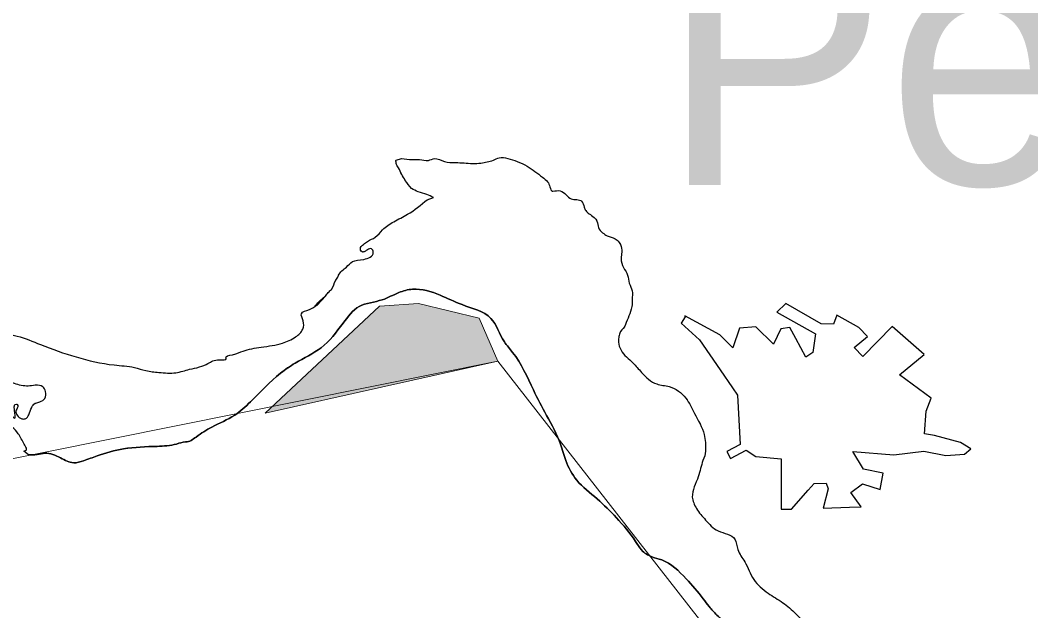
# Model space of a CAD drawing. Extents: x 553962 to 842807, y 8883888 to 9032388.
# Drawn here: x 816497 to 818490, y 9007219 to 9008384 of the extents above; entities that cross this region are included whole.
import ezdxf

# ---------------------------------------------------------------- set-up
doc = ezdxf.new("R2010")
doc.units = 0
doc.header["$LTSCALE"] = 200
doc.layers.add('1', color=7, linetype='Continuous', lineweight=13)

msp = doc.modelspace()

# ---------------------------------------------------------------- hatches: boundary and pattern name
at = {"layer": '1'}
msp.add_hatch(color=256, dxfattribs=at).paths.add_polyline_path([(816979.7, 9007608.6), (817205.5, 9007820.1), (817282.3, 9007824.8), (817402.4, 9007796), (817438.8, 9007711.6)])

# ---------------------------------------------------------------- linework, layer by layer
at = {"layer": '1', "lineweight": 25}
for p, q in [((817238.1, 9008107.5), (817248.8, 9008110.9)), ((817238.1, 9008107.5), (817248.8, 9008110.9)), ((817299.4, 9008029.7), (817312.1, 9008033.8)), ((817299.4, 9008029.7), (817312.1, 9008033.8)), ((817082.2, 9007822), (817099.2, 9007839.6)), ((817082.2, 9007822), (817099.2, 9007839.6)), ((816512.9, 9007526.5), (816503.5, 9007533.7)), ((816512.9, 9007526.5), (816503.5, 9007533.7))]:
    msp.add_line(p, q, dxfattribs=at)
at = {"layer": '1'}
for p, q in [((817248.8, 9008110.9), (817238.1, 9008107.5)), ((817312.1, 9008033.8), (817299.4, 9008029.7)), ((817099.2, 9007839.6), (817082.2, 9007822))]:
    msp.add_line(p, q, dxfattribs=at)
msp.add_lwpolyline([(809283.2, 9010622.1), (810755.7, 9009574), (812324.5, 9009170.9), (812979.5, 9007953.8), (814523.5, 9007111.2), (815922.9, 9006223.9), (816553.3, 9005908.6), (817143.7, 9005004.7), (819048.9, 9004120.4), (819442.8, 9004601), (818453.2, 9005773.7), (818059.3, 9005985.2), (817893.5, 9006360.4), (817953.6, 9007052.1), (817438.8, 9007711.6), (816421.2, 9007507), (814298.1, 9008867.1), (813458.2, 9010635.2)], dxfattribs=at)
msp.add_lwpolyline([(816979.7, 9007608.6), (817205.5, 9007820.1), (817282.3, 9007824.8), (817402.4, 9007796), (817438.8, 9007711.6)], close=True, dxfattribs=at)
at = {"layer": '1', "lineweight": 25}
for points in [[(818280.1, 9007724.5), (818216.7, 9007780), (818159, 9007720.9), (818142.1, 9007738.5), (818168.2, 9007760.3), (818151.3, 9007777.9), (818107.7, 9007801.8), (818101.3, 9007784.3), (818076.7, 9007785), (818007, 9007825.1), (817989.4, 9007808.2), (818065.4, 9007765.3), (818060.5, 9007728.7), (818046.4, 9007719.5), (818026.7, 9007756.1), (818014.8, 9007777.9), (817997.2, 9007775.1), (817983.1, 9007744.9), (817947.9, 9007779.3), (817915.6, 9007776.5), (817902.9, 9007737.8), (817876.9, 9007763.2), (817807.9, 9007800.5), (817808.6, 9007799)], [(817808.6, 9007799), (817800.9, 9007786.4), (817836.8, 9007753.3), (817857.2, 9007723.8), (817877.6, 9007694.2), (817902.1, 9007658.6), (817912, 9007644.3), (817917, 9007547.1), (817890.9, 9007533.1), (817898.3, 9007519.4), (817929, 9007536), (817947.9, 9007523.2), (817997.9, 9007519), (817997.9, 9007419.8), (818018.3, 9007419.8), (818051.4, 9007457.1), (818063.3, 9007470.5), (818086.6, 9007471.1), (818090.8, 9007459.9), (818080.9, 9007421.9), (818133, 9007423.3), (818155.5, 9007424), (818135.1, 9007452.8), (818158.3, 9007469.7), (818193.5, 9007458.5), (818199.1, 9007490.8), (818160.4, 9007498.6), (818139.3, 9007533.1), (818220.2, 9007526.7), (818279.3, 9007533.8), (818323, 9007525.3), (818359.6, 9007528.1), (818372.2, 9007538.7), (818351.8, 9007551.3), (818300.5, 9007564.7), (818280.8, 9007568.2), (818284.3, 9007612.6), (818294.1, 9007638.6), (818231.5, 9007684.3), (818280.1, 9007724.5)]]:
    msp.add_lwpolyline(points, dxfattribs=at)
for points in [[(817248.8, 9008110.9), (817269.7, 9008108.8), (817284.5, 9008108.8), (817301.9, 9008107.3), (817314.1, 9008110.9), (817333.5, 9008104.8), (817355.5, 9008102.8), (817389.1, 9008101.2), (817405.5, 9008101.8), (817430.1, 9008107.5)], [(817248.8, 9008110.9), (817269.7, 9008108.8), (817284.5, 9008108.8), (817301.9, 9008107.3), (817314.1, 9008110.9), (817333.5, 9008104.8), (817355.5, 9008102.8), (817389.1, 9008101.2), (817405.5, 9008101.8), (817430.1, 9008107.5)], [(817430.1, 9008107.5), (817441.6, 9008112.2), (817458.5, 9008111.2), (817476.9, 9008105.1), (817496.8, 9008095.9), (817512.2, 9008085.3), (817527, 9008074.1), (817537.2, 9008065), (817541.8, 9008054.8), (817547, 9008046.7), (817547.5, 9008046.7), (817561.8, 9008047.2), (817574.1, 9008039.1), (817583.8, 9008031.5), (817604.3, 9008026.9), (817609.4, 9008014.7), (817612.4, 9008008.6), (817619.1, 9008002), (817628.8, 9007994.9), (817634.4, 9007987.3), (817637.5, 9007974.6), (817645.7, 9007964.4), (817654.4, 9007958.8), (817670.2, 9007952.8), (817678.4, 9007945.6), (817681, 9007941.1), (817683.5, 9007926.3), (817682, 9007914.2), (817687.1, 9007895.9), (817694.8, 9007881.2), (817698.4, 9007864.9), (817704, 9007850.2), (817704, 9007832.9), (817704, 9007825.3), (817702, 9007813.6), (817695.8, 9007796.4), (817689, 9007779)], [(817430.1, 9008107.5), (817441.6, 9008112.2), (817458.5, 9008111.2), (817476.9, 9008105.1), (817496.8, 9008095.9), (817512.2, 9008085.3), (817527, 9008074.1), (817537.2, 9008065), (817541.8, 9008054.8), (817547, 9008046.7), (817547.5, 9008046.7), (817561.8, 9008047.2), (817574.1, 9008039.1), (817583.8, 9008031.5), (817604.3, 9008026.9), (817609.4, 9008014.7), (817612.4, 9008008.6), (817619.1, 9008002), (817628.8, 9007994.9), (817634.4, 9007987.3), (817637.5, 9007974.6), (817645.7, 9007964.4), (817654.4, 9007958.8), (817670.2, 9007952.8), (817678.4, 9007945.6), (817681, 9007941.1), (817683.5, 9007926.3), (817682, 9007914.2), (817687.1, 9007895.9), (817694.8, 9007881.2), (817698.4, 9007864.9), (817704, 9007850.2), (817704, 9007832.9), (817704, 9007825.3), (817702, 9007813.6), (817695.8, 9007796.4), (817689, 9007779)], [(817312.1, 9008033.8), (817298.8, 9008039.9), (817282, 9008045.5), (817268.7, 9008052.1), (817256.4, 9008067.8), (817249.3, 9008079.4), (817243.2, 9008092.6), (817238.6, 9008101.2), (817238.1, 9008104.3), (817237.6, 9008106.3), (817238.1, 9008107.5)], [(817312.1, 9008033.8), (817298.8, 9008039.9), (817282, 9008045.5), (817268.7, 9008052.1), (817256.4, 9008067.8), (817249.3, 9008079.4), (817243.2, 9008092.6), (817238.6, 9008101.2), (817238.1, 9008104.3), (817237.6, 9008106.3), (817238.1, 9008107.5)], [(817099.2, 9007839.6), (817104.3, 9007846.7), (817110.5, 9007852.8), (817119.1, 9007871.1), (817124.2, 9007879.2), (817124.8, 9007880.7), (817140.1, 9007896.9), (817152.3, 9007907.6), (817174.3, 9007912.1), (817193.2, 9007925.8), (817189.6, 9007932.9), (817181.9, 9007930.9), (817176.8, 9007927.8), (817171.2, 9007926.8), (817168.1, 9007935.5), (817173.8, 9007941.5), (817181.9, 9007947.6), (817197.2, 9007955.7), (817211.5, 9007970.4), (817233.5, 9007986.2), (817261, 9008000.9), (817299.4, 9008029.7)], [(817099.2, 9007839.6), (817104.3, 9007846.7), (817110.5, 9007852.8), (817119.1, 9007871.1), (817124.2, 9007879.2), (817124.8, 9007880.7), (817140.1, 9007896.9), (817152.3, 9007907.6), (817174.3, 9007912.1), (817193.2, 9007925.8), (817189.6, 9007932.9), (817181.9, 9007930.9), (817176.8, 9007927.8), (817171.2, 9007926.8), (817168.1, 9007935.5), (817173.8, 9007941.5), (817181.9, 9007947.6), (817197.2, 9007955.7), (817211.5, 9007970.4), (817233.5, 9007986.2), (817261, 9008000.9), (817299.4, 9008029.7)], [(816503.5, 9007533.7), (816509, 9007536.9), (816507, 9007543.5), (816504.4, 9007548.1), (816492.7, 9007568.4), (816466.6, 9007598.3), (816456.9, 9007621.7), (816466.1, 9007618.1), (816475.3, 9007610.5), (816486, 9007599.3), (816486, 9007608.5), (816489.1, 9007626.8), (816490.6, 9007626.2), (816491.6, 9007621.2), (816488.1, 9007613), (816490.6, 9007604.9), (816499.8, 9007597.8), (816506.5, 9007597.8), (816513.6, 9007605.9), (816519.3, 9007620.2), (816525.4, 9007627.8), (816527.5, 9007628.8), (816535.1, 9007631.3), (816545.4, 9007637.9), (816546.4, 9007651.6), (816541.3, 9007660.8), (816526.4, 9007663.8), (816512.1, 9007662.3), (816485.5, 9007667.4), (816427.7, 9007695.3), (816365.8, 9007722.7), (816342.8, 9007729.3), (816311.6, 9007748.6), (816245.1, 9007787.7), (816178.1, 9007827.3), (816113.1, 9007876.1), (816062.9, 9007920.3)], [(816503.5, 9007533.7), (816509, 9007536.9), (816507, 9007543.5), (816504.4, 9007548.1), (816492.7, 9007568.4), (816466.6, 9007598.3), (816456.9, 9007621.7), (816466.1, 9007618.1), (816475.3, 9007610.5), (816486, 9007599.3), (816486, 9007608.5), (816489.1, 9007626.8), (816490.6, 9007626.2), (816491.6, 9007621.2), (816488.1, 9007613), (816490.6, 9007604.9), (816499.8, 9007597.8), (816506.5, 9007597.8), (816513.6, 9007605.9), (816519.3, 9007620.2), (816525.4, 9007627.8), (816527.5, 9007628.8), (816535.1, 9007631.3), (816545.4, 9007637.9), (816546.4, 9007651.6), (816541.3, 9007660.8), (816526.4, 9007663.8), (816512.1, 9007662.3), (816485.5, 9007667.4), (816427.7, 9007695.3), (816365.8, 9007722.7), (816342.8, 9007729.3), (816311.6, 9007748.6), (816245.1, 9007787.7), (816178.1, 9007827.3), (816113.1, 9007876.1), (816062.9, 9007920.3)], [(816320.3, 9007913.2), (816346.9, 9007884.2), (816365.8, 9007858.8), (816380.1, 9007833.4), (816391.4, 9007812.1), (816403.7, 9007793.8), (816428.2, 9007776), (816490.6, 9007760.8), (816536.7, 9007744.1), (816606.7, 9007719.7), (816681.9, 9007703.9), (816721.8, 9007698.9), (816744.3, 9007692.8), (816770.4, 9007689.1)], [(816320.3, 9007913.2), (816346.9, 9007884.2), (816365.8, 9007858.8), (816380.1, 9007833.4), (816391.4, 9007812.1), (816403.7, 9007793.8), (816428.2, 9007776), (816490.6, 9007760.8), (816536.7, 9007744.1), (816606.7, 9007719.7), (816681.9, 9007703.9), (816721.8, 9007698.9), (816744.3, 9007692.8), (816770.4, 9007689.1)], [(816512.9, 9007526.5), (816530, 9007527.2), (816545.4, 9007529.8), (816576.1, 9007520.6), (816602.1, 9007511), (816621.6, 9007515.1), (816648.2, 9007524.7), (816700.4, 9007538.4), (816766.9, 9007543.5), (816805.2, 9007548.1), (816822.6, 9007552.1), (816823.1, 9007552.1), (816843.6, 9007561.8), (816874.8, 9007581.6), (816919.8, 9007604.9), (816951, 9007631.3), (817010.4, 9007687.7), (817039, 9007707.5), (817090.2, 9007738), (817133.6, 9007786.2), (817165.3, 9007819.2), (817210.9, 9007832.4), (817243.6, 9007846.6), (817270.7, 9007853.2), (817325, 9007841.5), (817368.4, 9007822.8), (817425.2, 9007795.8), (817451.8, 9007749.6), (817468.2, 9007728.8), (817509.1, 9007654.7), (817535.2, 9007604.4), (817562.8, 9007547.5), (817573.1, 9007515.6), (817594.5, 9007477), (817635, 9007439.9), (817672.8, 9007402.8), (817710.7, 9007356.1), (817722.4, 9007339.3), (817742.9, 9007325.6), (817762.3, 9007319.6), (817810.4, 9007282.5), (817844.2, 9007242.9), (817855.9, 9007227.6), (817871.3, 9007210.9), (817897.9, 9007189.6), (817916.3, 9007181.9), (817933.2, 9007176.3), (817953.1, 9007161.1), (817966.4, 9007104.2), (817960.8, 9007072.8), (817959.8, 9007039.2), (817977.7, 9007021.5), (818000.2, 9007015.9), (818015.6, 9007008.3), (818017.1, 9006956), (818004.3, 9006913.8), (818014, 9006891), (818041.1, 9006865.6), (818032.4, 9006823.9), (818011.4, 9006781.8), (817998.7, 9006739.2), (818019.6, 9006711.7), (818000.2, 9006686.3), (817996.1, 9006677.2), (817973.6, 9006639.1), (817951.6, 9006596), (817933.2, 9006538.1), (817928.1, 9006496.4), (817927.6, 9006477.1), (817924.5, 9006451.2), (817921.9, 9006427.9), (817936.2, 9006381.7), (817949, 9006346.1), (817962.8, 9006313.6), (817980.2, 9006274.5), (817999.2, 9006226.3), (818008.4, 9006183.1), (818017.1, 9006141), (818042.1, 9006089.2), (818061.1, 9006052.1), (818081, 9006019.1)], [(816512.9, 9007526.5), (816530, 9007527.2), (816545.4, 9007529.8), (816576.1, 9007520.6), (816602.1, 9007511), (816621.6, 9007515.1), (816648.2, 9007524.7), (816700.4, 9007538.4), (816766.9, 9007543.5), (816805.2, 9007548.1), (816822.6, 9007552.1), (816823.1, 9007552.1), (816843.6, 9007561.8), (816874.8, 9007581.6), (816919.8, 9007604.9), (816951, 9007631.3), (817010.4, 9007687.7), (817039, 9007707.5), (817090.2, 9007738), (817133.6, 9007786.2), (817165.3, 9007819.2), (817210.9, 9007832.4), (817243.6, 9007846.6), (817270.7, 9007853.2), (817325, 9007841.5), (817368.4, 9007822.8), (817425.2, 9007795.8), (817451.8, 9007749.6), (817468.2, 9007728.8), (817509.1, 9007654.7), (817535.2, 9007604.4), (817562.8, 9007547.5), (817573.1, 9007515.6), (817594.5, 9007477), (817635, 9007439.9), (817672.8, 9007402.8), (817710.7, 9007356.1), (817722.4, 9007339.3), (817742.9, 9007325.6), (817762.3, 9007319.6), (817810.4, 9007282.5), (817844.2, 9007242.9), (817855.9, 9007227.6), (817871.3, 9007210.9), (817897.9, 9007189.6), (817916.3, 9007181.9), (817933.2, 9007176.3), (817953.1, 9007161.1), (817966.4, 9007104.2), (817960.8, 9007072.8), (817959.8, 9007039.2), (817977.7, 9007021.5), (818000.2, 9007015.9), (818015.6, 9007008.3), (818017.1, 9006956), (818004.3, 9006913.8), (818014, 9006891), (818041.1, 9006865.6), (818032.4, 9006823.9), (818011.4, 9006781.8), (817998.7, 9006739.2), (818019.6, 9006711.7), (818000.2, 9006686.3), (817996.1, 9006677.2), (817973.6, 9006639.1), (817951.6, 9006596), (817933.2, 9006538.1), (817928.1, 9006496.4), (817927.6, 9006477.1), (817924.5, 9006451.2), (817921.9, 9006427.9), (817936.2, 9006381.7), (817949, 9006346.1), (817962.8, 9006313.6), (817980.2, 9006274.5), (817999.2, 9006226.3), (818008.4, 9006183.1), (818017.1, 9006141), (818042.1, 9006089.2), (818061.1, 9006052.1), (818081, 9006019.1)], [(818081, 9006019.1), (818061.1, 9006052.1), (818042.1, 9006089.2), (818017.1, 9006141), (818008.4, 9006183.1), (817999.2, 9006226.3), (817980.2, 9006274.5), (817962.8, 9006313.6), (817949, 9006346.1), (817936.2, 9006381.7), (817921.9, 9006427.9), (817924.5, 9006451.2), (817927.6, 9006477.1), (817928.1, 9006496.4), (817933.2, 9006538.1), (817951.6, 9006596), (817973.6, 9006639.1), (817996.1, 9006677.2), (818000.2, 9006686.3), (818019.6, 9006711.7), (817998.7, 9006739.2), (818011.4, 9006781.8), (818032.4, 9006823.9), (818041.1, 9006865.6), (818014, 9006891), (818004.3, 9006913.8), (818017.1, 9006956), (818015.6, 9007008.3), (818000.2, 9007015.9), (817977.7, 9007021.5), (817959.8, 9007039.2), (817960.8, 9007072.8), (817966.4, 9007104.2), (817953.1, 9007161.1), (817933.2, 9007176.3), (817916.3, 9007181.9), (817897.9, 9007189.6), (817871.3, 9007210.9), (817855.9, 9007227.6), (817844.2, 9007242.9), (817810.4, 9007282.5), (817762.3, 9007319.6), (817742.9, 9007325.6), (817722.4, 9007339.3), (817710.7, 9007356.1), (817672.8, 9007402.8), (817635, 9007439.9), (817594.5, 9007477), (817573.1, 9007515.6), (817562.8, 9007547.5), (817535.2, 9007604.4), (817509.1, 9007654.7), (817468.2, 9007728.8), (817451.8, 9007749.6), (817425.2, 9007795.8), (817368.4, 9007822.8), (817325, 9007841.5), (817270.7, 9007853.2), (817243.6, 9007846.6), (817210.9, 9007832.4), (817165.3, 9007819.2), (817133.6, 9007786.2), (817090.2, 9007738), (817039, 9007707.5), (817010.3, 9007687.7), (816951, 9007631.3), (816919.8, 9007604.9), (816874.8, 9007581.6), (816843.6, 9007561.8), (816823.1, 9007552.1), (816822.6, 9007552.1), (816805.2, 9007548.1), (816766.9, 9007543.5), (816700.3, 9007538.4), (816648.2, 9007524.7), (816621.6, 9007515.1), (816602.1, 9007511), (816576.1, 9007520.6), (816545.4, 9007529.8), (816530, 9007527.2), (816512.9, 9007526.5)], [(818081, 9006019.1), (818061.1, 9006052.1), (818042.1, 9006089.2), (818017.1, 9006141), (818008.4, 9006183.1), (817999.2, 9006226.3), (817980.2, 9006274.5), (817962.8, 9006313.6), (817949, 9006346.1), (817936.2, 9006381.7), (817921.9, 9006427.9), (817924.5, 9006451.2), (817927.6, 9006477.1), (817928.1, 9006496.4), (817933.2, 9006538.1), (817951.6, 9006596), (817973.6, 9006639.1), (817996.1, 9006677.2), (818000.2, 9006686.3), (818019.6, 9006711.7), (817998.7, 9006739.2), (818011.4, 9006781.8), (818032.4, 9006823.9), (818041.1, 9006865.6), (818014, 9006891), (818004.3, 9006913.8), (818017.1, 9006956), (818015.6, 9007008.3), (818000.2, 9007015.9), (817977.7, 9007021.5), (817959.8, 9007039.2), (817960.8, 9007072.8), (817966.4, 9007104.2), (817953.1, 9007161.1), (817933.2, 9007176.3), (817916.3, 9007181.9), (817897.9, 9007189.6), (817871.3, 9007210.9), (817855.9, 9007227.6), (817844.2, 9007242.9), (817810.4, 9007282.5), (817762.3, 9007319.6), (817742.9, 9007325.6), (817722.4, 9007339.3), (817710.7, 9007356.1), (817672.8, 9007402.8), (817635, 9007439.9), (817594.5, 9007477), (817573.1, 9007515.6), (817562.8, 9007547.5), (817535.2, 9007604.4), (817509.1, 9007654.7), (817468.2, 9007728.8), (817451.8, 9007749.6), (817425.2, 9007795.8), (817368.4, 9007822.8), (817325, 9007841.5), (817270.7, 9007853.2), (817243.6, 9007846.6), (817210.9, 9007832.4), (817165.3, 9007819.2), (817133.6, 9007786.2), (817090.2, 9007738), (817039, 9007707.5), (817010.3, 9007687.7), (816951, 9007631.3), (816919.8, 9007604.9), (816874.8, 9007581.6), (816843.6, 9007561.8), (816823.1, 9007552.1), (816822.6, 9007552.1), (816805.2, 9007548.1), (816766.9, 9007543.5), (816700.3, 9007538.4), (816648.2, 9007524.7), (816621.6, 9007515.1), (816602.1, 9007511), (816576.1, 9007520.6), (816545.4, 9007529.8), (816530, 9007527.2), (816512.9, 9007526.5)], [(817078.4, 9007819.8), (817093.6, 9007835.6), (817099.2, 9007839.6)], [(817078.4, 9007819.8), (817093.6, 9007835.6), (817099.2, 9007839.6)], [(816770.4, 9007689.1), (816803.7, 9007688.7), (816830.8, 9007695.3), (816850.2, 9007699.9), (816867.1, 9007707), (816889.6, 9007714.1), (816902.9, 9007716.6), (816902.4, 9007717.6), (816915.2, 9007724.2), (816936.7, 9007731.4), (816972, 9007739), (817014.4, 9007747.1), (817040, 9007759.3), (817054.3, 9007774.5), (817054.8, 9007790.8), (817051.3, 9007805), (817067.1, 9007813.1), (817082.2, 9007822)], [(816770.4, 9007689.1), (816803.7, 9007688.7), (816830.8, 9007695.3), (816850.2, 9007699.9), (816867.1, 9007707), (816889.6, 9007714.1), (816902.9, 9007716.6), (816902.4, 9007717.6), (816915.2, 9007724.2), (816936.7, 9007731.4), (816972, 9007739), (817014.4, 9007747.1), (817040, 9007759.3), (817054.3, 9007774.5), (817054.8, 9007790.8), (817051.3, 9007805), (817067.1, 9007813.1), (817082.2, 9007822)], [(817689, 9007779), (817679.5, 9007766.4), (817677.4, 9007757.8), (817676.9, 9007749.1), (817682, 9007732.9), (817705.5, 9007708), (817722.4, 9007689.2), (817752.6, 9007666.4), (817777.2, 9007661.3), (817809.9, 9007638.4), (817826.8, 9007608.5), (817846.2, 9007566.8), (817848.8, 9007534.8), (817848.8, 9007534.3), (817843.7, 9007515.6), (817834.5, 9007483.6), (817822.7, 9007443.5), (817830.9, 9007421.1), (817848.8, 9007398.2), (817873.8, 9007376.9), (817906.6, 9007360.7), (817912.7, 9007339.8), (817926, 9007316), (817943.9, 9007281), (817972.1, 9007254), (818001.2, 9007235.2), (818026.8, 9007213.4), (818047.1, 9007192.7)], [(817689, 9007779), (817679.5, 9007766.4), (817677.4, 9007757.8), (817676.9, 9007749.1), (817682, 9007732.9), (817705.5, 9007708), (817722.4, 9007689.2), (817752.6, 9007666.4), (817777.2, 9007661.3), (817809.9, 9007638.4), (817826.8, 9007608.5), (817846.2, 9007566.8), (817848.8, 9007534.8), (817848.8, 9007534.3), (817843.7, 9007515.6), (817834.5, 9007483.6), (817822.7, 9007443.5), (817830.9, 9007421.1), (817848.8, 9007398.2), (817873.8, 9007376.9), (817906.6, 9007360.7), (817912.7, 9007339.8), (817926, 9007316), (817943.9, 9007281), (817972.1, 9007254), (818001.2, 9007235.2), (818026.8, 9007213.4), (818047.1, 9007192.7)]]:
    msp.add_spline(points, degree=3, dxfattribs=at)
at = {"layer": '1'}
for points in [[(817430.1, 9008107.5), (817405.5, 9008101.8), (817389.1, 9008101.2), (817355.5, 9008102.8), (817333.5, 9008104.8), (817314.1, 9008110.9), (817301.9, 9008107.3), (817284.5, 9008108.8), (817269.7, 9008108.8), (817248.8, 9008110.9)], [(817689, 9007779), (817695.8, 9007796.4), (817702, 9007813.6), (817704, 9007825.3), (817704, 9007832.9), (817704, 9007850.2), (817698.4, 9007864.9), (817694.8, 9007881.2), (817687.1, 9007895.9), (817682, 9007914.2), (817683.5, 9007926.3), (817681, 9007941.1), (817678.4, 9007945.6), (817670.2, 9007952.8), (817654.4, 9007958.8), (817645.7, 9007964.4), (817637.5, 9007974.6), (817634.4, 9007987.3), (817628.8, 9007994.9), (817619.1, 9008002), (817612.4, 9008008.6), (817609.4, 9008014.7), (817604.3, 9008026.9), (817583.8, 9008031.5), (817574.1, 9008039.1), (817561.8, 9008047.2), (817547.5, 9008046.7), (817547, 9008046.7), (817541.8, 9008054.8), (817537.2, 9008065), (817527, 9008074.1), (817512.2, 9008085.3), (817496.8, 9008095.9), (817476.9, 9008105.1), (817458.5, 9008111.2), (817441.6, 9008112.2), (817430.1, 9008107.5)], [(817238.1, 9008107.5), (817237.6, 9008106.3), (817238.1, 9008104.3), (817238.6, 9008101.2), (817243.2, 9008092.6), (817249.3, 9008079.4), (817256.4, 9008067.8), (817268.7, 9008052.1), (817282, 9008045.5), (817298.8, 9008039.9), (817312.1, 9008033.8)], [(817299.4, 9008029.7), (817261, 9008000.9), (817233.5, 9007986.2), (817211.5, 9007970.4), (817197.2, 9007955.7), (817181.9, 9007947.6), (817173.8, 9007941.5), (817168.1, 9007935.5), (817171.2, 9007926.8), (817176.8, 9007927.8), (817181.9, 9007930.9), (817189.6, 9007932.9), (817193.2, 9007925.8), (817174.3, 9007912.1), (817152.3, 9007907.6), (817140.1, 9007896.9), (817124.8, 9007880.7), (817124.2, 9007879.2), (817119.1, 9007871.1), (817110.5, 9007852.8), (817104.3, 9007846.7), (817099.2, 9007839.6)], [(816770.4, 9007689.1), (816744.3, 9007692.8), (816721.8, 9007698.9), (816681.9, 9007703.9), (816606.7, 9007719.7), (816536.7, 9007744.1), (816490.6, 9007760.8), (816428.2, 9007776), (816403.7, 9007793.8), (816391.4, 9007812.1), (816380.1, 9007833.4), (816365.8, 9007858.8), (816346.9, 9007884.2), (816320.3, 9007913.2)], [(817082.2, 9007822), (817067.1, 9007813.1), (817051.3, 9007805), (817054.8, 9007790.8), (817054.3, 9007774.5), (817040, 9007759.3), (817014.4, 9007747.1), (816972, 9007739), (816936.7, 9007731.4), (816915.2, 9007724.2), (816902.4, 9007717.6), (816902.9, 9007716.6), (816889.6, 9007714.1), (816867.1, 9007707), (816850.2, 9007699.9), (816830.8, 9007695.3), (816803.7, 9007688.7), (816770.4, 9007689.1)], [(818047.1, 9007192.7), (818026.8, 9007213.4), (818001.2, 9007235.2), (817972.1, 9007254), (817943.9, 9007281), (817926, 9007316), (817912.7, 9007339.8), (817906.6, 9007360.7), (817873.8, 9007376.9), (817848.8, 9007398.2), (817830.9, 9007421.1), (817822.7, 9007443.5), (817834.5, 9007483.6), (817843.7, 9007515.6), (817848.8, 9007534.3), (817848.8, 9007534.8), (817846.2, 9007566.8), (817826.8, 9007608.5), (817809.9, 9007638.4), (817777.2, 9007661.3), (817752.6, 9007666.4), (817722.4, 9007689.2), (817705.5, 9007708), (817682, 9007732.9), (817676.9, 9007749.1), (817677.4, 9007757.8), (817679.5, 9007766.4), (817689, 9007779)]]:
    msp.add_spline(points, degree=3, dxfattribs=at)

# ---------------------------------------------------------------- texts
msp.add_text('Penedo', height=500, dxfattribs=at).set_placement((817761.4, 9008059))

doc.saveas('drawing.dxf')
